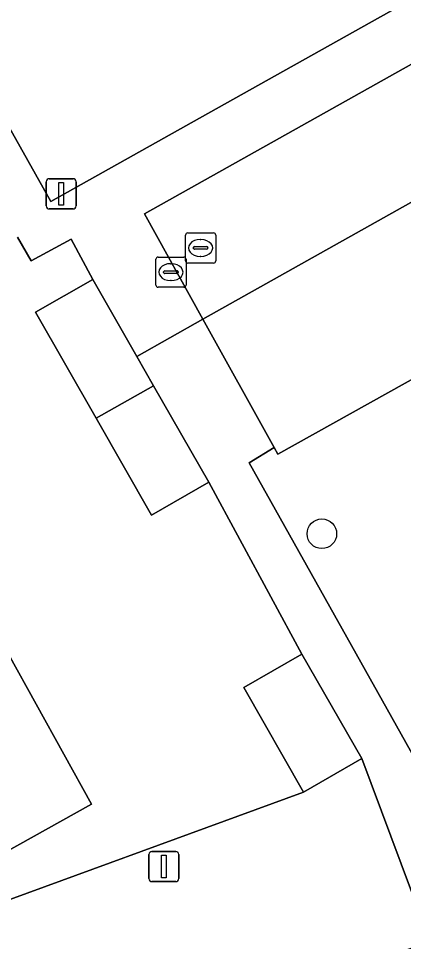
# Model space of a CAD drawing. Extents: x 158472 to 159562, y 388525 to 389606.
# Drawn here: x 159063.3 to 159076.05, y 389222.44 to 389253 of the extents above; entities that cross this region are included whole.
import ezdxf

# ---------------------------------------------------------------- set-up
doc = ezdxf.new("R2010")
doc.units = 0
for name, color, linetype in [('IMGEO_Boom', 7, 'Continuous'), ('IMGEO_Erf', 7, 'Continuous'), ('IMGEO_Groenvoorziening', 7, 'Continuous'), ('IMGEO_Kolk', 7, 'Continuous'), ('IMGEO_Lichtmast', 7, 'Continuous'), ('IMGEO_Muur', 7, 'Continuous'), ('IMGEO_Pand', 7, 'Continuous'), ('IMGEO_Parkeervlak_open', 7, 'Continuous'), ('IMGEO_Rijbaan_lokaal_open', 7, 'Continuous'), ('IMGEO_Rioolput', 7, 'Continuous'), ('IMGEO_Voetpad_open', 7, 'Continuous')]:
    doc.layers.add(name, color=color, linetype=linetype)

msp = doc.modelspace()

# ---------------------------------------------------------------- linework, layer by layer
at = {"layer": 'IMGEO_Boom'}
msp.add_circle((159073.349, 389235.936), 0.489, dxfattribs=at)
at = {"layer": 'IMGEO_Erf'}
for points in [[(159073.838, 389279.001), (159069.996, 389276.859), (159068.915, 389278.798), (159055.23, 389271.267), (159056.377, 389269.149), (159052.944, 389267.29), (159064.373, 389246.934), (159069.849, 389250), (159102.235, 389268.131), (159110.931, 389271.309), (159123.417, 389284.434)], [(159060.949, 389223.08), (159072.737, 389227.386), (159070.758, 389230.844), (159072.69, 389231.949), (159069.601, 389237.64), (159067.707, 389236.556), (159065.871, 389239.764), (159063.867, 389243.267), (159065.761, 389244.351), (159065.044, 389245.685), (159063.716, 389244.971), (159063.268, 389245.753)], [(159062.962, 389231.951), (159065.72, 389226.982), (159062.769, 389225.344)]]:
    msp.add_lwpolyline(points, dxfattribs=at)
at = {"layer": 'IMGEO_Groenvoorziening'}
msp.add_lwpolyline([(159087.754, 389246.999), (159087.614, 389247.334), (159071.894, 389238.573), (159071.768, 389238.789), (159070.943, 389238.284), (159078.024, 389225.642)], dxfattribs=at)
at = {"layer": 'IMGEO_Kolk'}
for p, q in [((159068.831, 389244.972), (159068.831, 389245.824)), ((159068.906, 389245.898), (159069.758, 389245.898)), ((159069.832, 389245.824), (159069.832, 389244.972)), ((159069.319, 389245.678), (159069.344, 389245.678)), ((159069.09, 389245.392), (159069.09, 389245.404)), ((159069.528, 389245.355), (159069.13, 389245.355)), ((159069.133, 389245.441), (159069.531, 389245.441)), ((159069.574, 389245.404), (159069.574, 389245.392)), ((159069.758, 389244.898), (159068.906, 389244.898)), ((159069.342, 389245.118), (159069.317, 389245.118))]:
    msp.add_line(p, q, dxfattribs=at)
for points in [[(159068.831, 389244.972), (159068.831, 389245.824)], [(159068.906, 389245.898), (159069.758, 389245.898)], [(159069.832, 389245.824), (159069.832, 389244.972)], [(159069.758, 389244.898), (159068.906, 389244.898)]]:
    msp.add_lwpolyline(points, dxfattribs=at)
for centre, radius, start, end in [((159068.908, 389245.822), 0.0765, 91.552, 178.448), ((159068.908, 389245.822), 0.0765, 91.552, 178.448), ((159069.756, 389245.822), 0.0765, 1.552, 88.448), ((159069.756, 389245.822), 0.0765, 1.552, 88.448), ((159069.13, 389245.401), 0.0403, 85.8775, 175.7526), ((159069.127, 389245.391), 0.0366, 178.938, 274.7102), ((159069.531, 389245.398), 0.043, 264.8664, 352.4533), ((159069.535, 389245.403), 0.0386, 1.7309, 96.639), ((159068.908, 389244.974), 0.0765, 181.552, 268.448), ((159068.908, 389244.974), 0.0765, 181.552, 268.448), ((159069.756, 389244.974), 0.0765, 271.552, 358.448), ((159069.756, 389244.974), 0.0765, 271.552, 358.448)]:
    msp.add_arc(centre, radius, start, end, dxfattribs=at)
for centre, major_axis, ratio, start_param, end_param in [((159069.318, 389245.398), (-0.387, 0.002), 0.722429, 4.712389, 7.853982), ((159069.343, 389245.398), (-0.39, 0.002), 0.717154, 1.570796, 4.712389)]:
    msp.add_ellipse(centre, major_axis=major_axis, ratio=ratio, start_param=start_param, end_param=end_param, dxfattribs=at)
at = {"layer": 'IMGEO_Lichtmast'}
for p, q in [((159064.319, 389247.689), (159065.109, 389247.689)), ((159065.109, 389247.689), (159064.319, 389247.689)), ((159064.219, 389246.789), (159064.219, 389247.589)), ((159064.219, 389247.589), (159064.219, 389246.789)), ((159065.209, 389247.589), (159065.209, 389246.789)), ((159065.209, 389246.789), (159065.209, 389247.589)), ((159065.109, 389246.689), (159064.319, 389246.689)), ((159064.319, 389246.689), (159065.109, 389246.689)), ((159067.617, 389224.518), (159067.617, 389225.318)), ((159067.617, 389225.318), (159067.617, 389224.518)), ((159067.717, 389225.418), (159068.507, 389225.418)), ((159068.507, 389225.418), (159067.717, 389225.418)), ((159068.607, 389225.318), (159068.607, 389224.518)), ((159068.607, 389224.518), (159068.607, 389225.318)), ((159068.507, 389224.418), (159067.717, 389224.418)), ((159067.717, 389224.418), (159068.507, 389224.418))]:
    msp.add_line(p, q, dxfattribs=at)
for points in [[(159064.639, 389247.564), (159064.789, 389247.564), (159064.789, 389246.814), (159064.639, 389246.814), (159064.639, 389247.564)], [(159068.037, 389225.293), (159068.187, 389225.293), (159068.187, 389224.543), (159068.037, 389224.543), (159068.037, 389225.293)]]:
    msp.add_lwpolyline(points, dxfattribs=at)
for centre, start, end in [((159064.319, 389247.589), 90, 180), ((159064.319, 389247.589), 90, 180), ((159065.109, 389247.589), 0, 90), ((159065.109, 389247.589), 360, 90), ((159064.319, 389246.789), 180, 270), ((159064.319, 389246.789), 180, 270), ((159065.109, 389246.789), 270, 0), ((159065.109, 389246.789), 270, 0), ((159067.717, 389225.318), 90, 180), ((159067.717, 389225.318), 90, 180), ((159068.507, 389225.318), 0, 90), ((159068.507, 389225.318), 360, 90), ((159067.717, 389224.518), 180, 270), ((159067.717, 389224.518), 180, 270), ((159068.507, 389224.518), 270, 0), ((159068.507, 389224.518), 270, 0)]:
    msp.add_arc(centre, 0.1, start, end, dxfattribs=at)
at = {"layer": 'IMGEO_Muur'}
msp.add_lwpolyline([(159060.949, 389223.08), (159072.737, 389227.386)], dxfattribs=at)
at = {"layer": 'IMGEO_Pand'}
for points in [[(159065.761, 389244.351), (159063.867, 389243.267), (159065.871, 389239.764), (159067.775, 389240.831), (159067.215, 389241.81)], [(159067.775, 389240.831), (159065.871, 389239.764), (159067.707, 389236.556), (159069.601, 389237.64)], [(159052.093, 389225.853), (159054.735, 389221.094), (159053.601, 389220.46), (159056.498, 389215.276), (159062.99, 389217.554), (159060.949, 389223.08), (159060.555, 389224.147), (159062.769, 389225.344), (159065.72, 389226.982), (159062.962, 389231.951), (159060.018, 389230.299)], [(159072.737, 389227.386), (159074.669, 389228.491), (159072.69, 389231.949), (159070.758, 389230.844)]]:
    msp.add_lwpolyline(points, close=True, dxfattribs=at)
at = {"layer": 'IMGEO_Parkeervlak_open'}
for points in [[(159071.768, 389238.789), (159071.894, 389238.573), (159087.614, 389247.334), (159086.193, 389250), (159085.189, 389251.884), (159081.827, 389250), (159069.405, 389243.038)], [(159074.669, 389228.491), (159072.737, 389227.386), (159060.949, 389223.08), (159062.99, 389217.554), (159076.937, 389222.441)]]:
    msp.add_lwpolyline(points, close=True, dxfattribs=at)
at = {"layer": 'IMGEO_Rijbaan_lokaal_open'}
msp.add_lwpolyline([(159095.116, 389257.303), (159096.64, 389258.135), (159103.628, 389261.95), (159103.987, 389261.613), (159105.014, 389262.706), (159110.389, 389265.646), (159109.088, 389269.852), (159073.674, 389250), (159067.471, 389246.523), (159069.405, 389243.038), (159081.827, 389250), (159085.189, 389251.884), (159086.843, 389252.811), (159090.386, 389254.71)], close=True, dxfattribs=at)
at = {"layer": 'IMGEO_Rioolput'}
for p, q in [((159067.847, 389244.171), (159067.847, 389245.023)), ((159067.922, 389245.097), (159068.774, 389245.097)), ((159068.335, 389244.877), (159068.36, 389244.877)), ((159068.848, 389245.023), (159068.848, 389244.171)), ((159068.106, 389244.591), (159068.106, 389244.603)), ((159068.149, 389244.64), (159068.547, 389244.64)), ((159068.59, 389244.603), (159068.59, 389244.591)), ((159068.544, 389244.554), (159068.146, 389244.554)), ((159068.358, 389244.317), (159068.333, 389244.317)), ((159068.774, 389244.097), (159067.922, 389244.097))]:
    msp.add_line(p, q, dxfattribs=at)
for points in [[(159067.847, 389244.171), (159067.847, 389245.023)], [(159067.922, 389245.097), (159068.774, 389245.097)], [(159068.848, 389245.023), (159068.848, 389244.171)], [(159068.774, 389244.097), (159067.922, 389244.097)]]:
    msp.add_lwpolyline(points, dxfattribs=at)
for centre, radius, start, end in [((159067.924, 389245.021), 0.0765, 91.552, 178.448), ((159067.924, 389245.021), 0.0765, 91.552, 178.448), ((159068.772, 389245.021), 0.0765, 1.552, 88.448), ((159068.772, 389245.021), 0.0765, 1.552, 88.448), ((159068.146, 389244.6), 0.0403, 85.8775, 175.7526), ((159068.143, 389244.59), 0.0366, 178.938, 274.7102), ((159068.547, 389244.597), 0.043, 264.8664, 352.4533), ((159068.551, 389244.602), 0.0386, 1.7309, 96.639), ((159067.924, 389244.173), 0.0765, 181.552, 268.448), ((159067.924, 389244.173), 0.0765, 181.552, 268.448), ((159068.772, 389244.173), 0.0765, 271.552, 358.448), ((159068.772, 389244.173), 0.0765, 271.552, 358.448)]:
    msp.add_arc(centre, radius, start, end, dxfattribs=at)
for centre, major_axis, ratio, start_param, end_param in [((159068.334, 389244.597), (-0.387, 0.002), 0.722429, 4.712389, 7.853982), ((159068.359, 389244.597), (-0.39, 0.002), 0.717154, 1.570796, 4.712389)]:
    msp.add_ellipse(centre, major_axis=major_axis, ratio=ratio, start_param=start_param, end_param=end_param, dxfattribs=at)
at = {"layer": 'IMGEO_Voetpad_open'}
msp.add_lwpolyline([(159063.268, 389245.753), (159063.716, 389244.971), (159065.044, 389245.685), (159065.761, 389244.351), (159067.215, 389241.81), (159069.405, 389243.038), (159067.471, 389246.523), (159073.674, 389250), (159109.088, 389269.852), (159110.931, 389271.309), (159102.235, 389268.131), (159069.849, 389250), (159064.373, 389246.934), (159052.944, 389267.29)], dxfattribs=at)
msp.add_lwpolyline([(159070.943, 389238.284), (159071.768, 389238.789), (159069.405, 389243.038), (159067.215, 389241.81), (159067.775, 389240.831), (159069.601, 389237.64), (159072.69, 389231.949), (159074.669, 389228.491), (159076.937, 389222.441), (159079.345, 389223.284), (159078.024, 389225.642)], close=True, dxfattribs=at)

doc.saveas('drawing.dxf')
